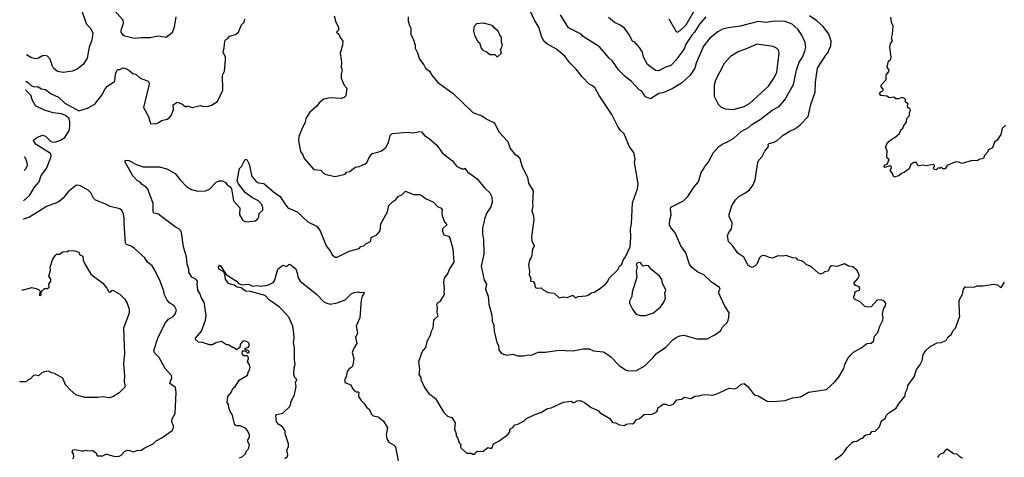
# Model space of a CAD drawing. Extents: x 2057697 to 2160550, y 827490 to 1016834.
# Tile 336 of 509: x 2059378 to 2069174, y 965550 to 969908. Entities that reach past the tile are written whole.
import ezdxf

# ---------------------------------------------------------------- set-up
doc = ezdxf.new("R2010")
doc.units = 0

msp = doc.modelspace()

# ---------------------------------------------------------------- linework, layer by layer
at = {"layer": '0CON20XD'}
for points in [[(2064745, 967137.5), (2064785, 967146.7), (2064825, 967142.5), (2064875, 967161.2), (2064885, 967160), (2064903, 967143), (2064915, 967142.5), (2064935, 967151.2), (2065015, 967158.8), (2065041.7, 967168.3), (2065065, 967186.7), (2065093.6, 967196.4), (2065145, 967227.5), (2065206.2, 967275), (2065223.8, 967295), (2065245, 967336.7), (2065323.8, 967415), (2065345.9, 967454.1), (2065368.8, 967475), (2065382.5, 967515), (2065406.2, 967545), (2065450, 967645), (2065457.5, 967742.5), (2065454.4, 967825), (2065465.5, 967874.5), (2065474.5, 968085), (2065525.4, 968224.6), (2065532.5, 968275), (2065494.3, 968485), (2065502, 968515), (2065496, 968555), (2065486.4, 968586.4), (2065445, 968643.3), (2065435.7, 968665.7), (2065391.2, 968771.2), (2065355.5, 968805.5), (2065328, 968845), (2065270, 968965), (2065141.7, 969151.7), (2065104, 969225), (2065075, 969250.8), (2065045, 969266.2), (2064975, 969338), (2064912.5, 969415), (2064849.7, 969479.7), (2064802.5, 969545), (2064717.1, 969615), (2064628.6, 969665), (2064594, 969694), (2064570, 969745), (2064544.3, 969835), (2064500.5, 969905), (2064432.9, 970045)], [(2059995.9, 969994.1), (2060043.2, 969863.2), (2060081.2, 969825), (2060103.9, 969773.9), (2060094.3, 969705.7), (2060070, 969635), (2060048.6, 969525), (2060009.3, 969460.7), (2059950, 969415), (2059903, 969397), (2059811.3, 969381.3), (2059755, 969393.1), (2059715.5, 969425.5), (2059702.9, 969445), (2059681.4, 969515), (2059653.4, 969543.4), (2059625, 969551.4), (2059605, 969549.2), (2059565, 969524.2), (2059535, 969518.6), (2059495, 969529.4), (2059443.8, 969557.1)], [(2060931.7, 969938.3), (2060915.8, 969835), (2060893.2, 969776.8), (2060835, 969732), (2060755, 969744.2), (2060675, 969728.6), (2060588.3, 969728.3), (2060515, 969721.9), (2060425, 969743.5), (2060406, 969755), (2060388.6, 969785), (2060387.1, 969805), (2060410.6, 969875), (2060408.6, 969905), (2060315, 970007.1)], [(2062507, 969947), (2062522.5, 969885), (2062550, 969835), (2062550, 969805), (2062530, 969785), (2062552.5, 969765), (2062565, 969730), (2062592.5, 969695), (2062590, 969655), (2062566.7, 969575), (2062575, 969510), (2062580, 969485), (2062577.5, 969435), (2062587.5, 969405), (2062577.5, 969365), (2062577.5, 969325), (2062605, 969257.5), (2062632.5, 969225), (2062621.7, 969148.3), (2062607, 969133), (2062575, 969123.3), (2062465, 969131.2), (2062404.1, 969115.9), (2062358.3, 969081.7), (2062330, 969045), (2062264.2, 968985.8), (2062226.1, 968923.9), (2062218.8, 968885), (2062190, 968835), (2062153.9, 968746.1), (2062152.5, 968705), (2062172.5, 968595), (2062193.9, 968563.9), (2062206.4, 968526.4), (2062305, 968417.5), (2062375, 968410), (2062400.7, 968380.7), (2062425, 968366.7), (2062515, 968346.2), (2062615, 968370), (2062631.7, 968388.3), (2062663.6, 968396.4), (2062715, 968440), (2062755, 968446.7), (2062815, 968473.3), (2062830, 968485), (2062850, 968530), (2062884.4, 968575.6), (2062940.2, 968589.8), (2062978, 968602), (2063020.6, 968635), (2063046.9, 968685), (2063064.2, 968755.8), (2063082.5, 968775), (2063235, 968788), (2063295, 968782), (2063355, 968794), (2063375, 968790), (2063403.8, 968755), (2063452, 968725), (2063528.7, 968658.7), (2063585, 968578.6), (2063682.1, 968502.1), (2063725, 968450), (2063776.1, 968423.9), (2063796.7, 968423.3), (2063805, 968430), (2063834.4, 968394.4), (2063930, 968325), (2064005, 968230), (2064055, 968182.5), (2064075.5, 968145), (2064077.6, 968092.4), (2064065.8, 968045), (2064026.7, 967985), (2064001.2, 967925), (2063998.5, 967901.5), (2063981.5, 967835), (2063981.8, 967775), (2063993.6, 967715), (2063996.3, 967573.7), (2063968.9, 967455), (2063998.6, 967315), (2064021.9, 967275), (2064012.5, 967225), (2064039.2, 967155), (2064046.2, 967075), (2064075.8, 966965), (2064078.8, 966905), (2064094, 966865), (2064098.8, 966805), (2064123.8, 966695), (2064140, 966665), (2064145, 966620), (2064170, 966585), (2064225, 966566.7), (2064285, 966576.2), (2064335, 966561.2), (2064395, 966560), (2064425, 966568.8), (2064475, 966570), (2064535, 966596.2), (2064605, 966596.2), (2064745, 966618), (2064805, 966613.8), (2064885, 966610.8), (2064985, 966631.2), (2065045, 966630.8), (2065085, 966612), (2065185, 966600), (2065254.1, 966554.1), (2065343.3, 966465), (2065405, 966421.2), (2065435, 966410), (2065515, 966415.8), (2065597.4, 966462.6), (2065681.2, 966545), (2065713.8, 966585), (2065805, 966648), (2065875, 966720), (2065907.9, 966742.1), (2065945, 966760), (2065985, 966767.1), (2066115, 966728.8), (2066218.8, 966731.2), (2066295, 966770), (2066349.5, 966810.5), (2066370, 966845), (2066415, 966893.3), (2066427.5, 966915), (2066432, 966945), (2066437.5, 966987.5), (2066393.3, 967055), (2066332, 967185), (2066331.2, 967195), (2066346, 967225), (2066340.5, 967240.5), (2066257.7, 967297.7), (2066185.8, 967365.8), (2066125, 967393.8), (2066065, 967440), (2066042.9, 967475), (2066005.7, 967585), (2065955.8, 967655), (2065899.2, 967785), (2065853.2, 967843.2), (2065842.9, 967865), (2065845.7, 967914.3), (2065860, 967965), (2065851.2, 968025), (2065855, 968042.5), (2065983.3, 968105), (2066025, 968146.7), (2066087.7, 968242.3), (2066130, 968295), (2066157.5, 968385), (2066177.5, 968415), (2066195, 968446.7), (2066228, 968485), (2066280.8, 968585), (2066335, 968646), (2066375, 968673.3), (2066405, 968684.2), (2066481.7, 968728.3), (2066555, 968794.3), (2066628, 968835), (2066660.8, 968865), (2066745, 968914.3), (2066863.8, 969006.2), (2066935, 969044.3), (2066990.8, 969109.2), (2067075, 969263.3), (2067105.4, 969404.6), (2067134.4, 969485), (2067166.1, 969535), (2067190, 969595), (2067198.1, 969635), (2067192.2, 969682.2), (2067159.5, 969755), (2067119.4, 969815), (2067064.7, 969864.7), (2066995, 969889.2), (2066885, 969892.1), (2066805, 969880.9), (2066725, 969889.5), (2066545, 969843.8), (2066425, 969828.5), (2066368.8, 969815), (2066325, 969788.1), (2066245, 969722.9), (2066180.5, 969645), (2066108.1, 969475), (2066095.6, 969425), (2066050, 969355), (2065963.5, 969276.5), (2065869.8, 969220.2), (2065775, 969181.4), (2065735, 969174.3), (2065655, 969121.2), (2065605, 969140), (2065568.8, 969195), (2065540.3, 969210.3), (2065465, 969292), (2065401.1, 969341.1), (2065335, 969408), (2065274.2, 969495), (2065240.8, 969525), (2065147.4, 969637.4), (2064985, 969742), (2064964.4, 969764.4), (2064837.9, 969827.9), (2064757.3, 969957.3)], [(2062986, 967904), (2063036.7, 967995), (2063051.7, 968058.3), (2063087.5, 968095), (2063117.5, 968115), (2063145, 968150), (2063180, 968165), (2063215, 968200), (2063295, 968167.5), (2063355, 968166.7), (2063378.3, 968158.3), (2063415, 968127.5), (2063495, 968092.5), (2063535, 968047.5), (2063570.5, 968030.5), (2063582, 968015), (2063576.2, 967985), (2063580, 967955), (2063602.5, 967895), (2063617.5, 967885), (2063626.7, 967865), (2063583.9, 967826.1), (2063583.6, 967803.6), (2063597, 967767), (2063645, 967753.3), (2063658.8, 967735), (2063686.1, 967626.1), (2063696.2, 967495), (2063653.2, 967426.8), (2063638.8, 967385), (2063601.2, 967335), (2063594.2, 967295.8), (2063602, 967235), (2063596.2, 967195), (2063599.3, 967170.7), (2063565, 967112.5), (2063553, 967097), (2063532.5, 967085), (2063523.6, 967066.4), (2063530, 967045), (2063526.7, 966995), (2063536.2, 966955), (2063495, 966917.5), (2063486.7, 966835), (2063467.5, 966795), (2063465, 966770), (2063430, 966705), (2063416.2, 966645), (2063391.7, 966618.3), (2063374.1, 966585.9), (2063345, 966500), (2063356.7, 966425), (2063350, 966375), (2063370, 966345), (2063367.5, 966325), (2063406.7, 966245), (2063445, 966187.5), (2063513.3, 966135), (2063597.5, 965995), (2063635, 965960), (2063676.4, 965946.4), (2063710, 965895), (2063703.8, 965835), (2063720, 965785), (2063720, 965765), (2063737, 965737), (2063750, 965695), (2063767, 965677), (2063762.5, 965655), (2063770.7, 965640.7), (2063825, 965592.5), (2063871.7, 965591.7), (2063885, 965580), (2063905, 965580), (2063915, 965600), (2063935, 965610), (2063985, 965607.5), (2064035, 965647.5), (2064055, 965640), (2064075, 965642.5), (2064092.5, 965685), (2064145, 965710), (2064233.9, 965776.1), (2064252.5, 965805), (2064255, 965830), (2064285, 965846.7), (2064305, 965873.3), (2064335, 965880), (2064397.7, 965912.3), (2064420, 965935), (2064495, 965973.8), (2064563.9, 965996.1), (2064630, 966035), (2064667, 966043), (2064789.5, 966100.5), (2064865, 966110), (2064885, 966096.7), (2064895, 966096.7), (2064925, 966113.3), (2064955, 966116.7), (2064996.1, 966096.1), (2065065, 966046.2), (2065132.5, 966015), (2065153.9, 965993.9), (2065247.5, 965935), (2065275, 965897.5), (2065305, 965892.5), (2065345, 965872.5), (2065395, 965867.5), (2065410.7, 965879.3), (2065455, 965886.7), (2065476.1, 965883.9), (2065495, 965897.5), (2065512.5, 965925), (2065545, 965936.7), (2065590, 965975), (2065669.3, 965980.7), (2065710.7, 965999.3), (2065722.5, 966015), (2065730, 966045), (2065750, 966055), (2065775, 966080), (2065805, 966080), (2065835, 966067.5), (2065855, 966070), (2065886.4, 966083.6), (2065915, 966122.5), (2065961.7, 966128.3), (2065990.7, 966149.3), (2066055, 966136.7), (2066095, 966157.5), (2066135, 966161.2), (2066155, 966170), (2066195, 966176.7), (2066275, 966170), (2066315, 966183.3), (2066435, 966237.5), (2066485, 966232.5), (2066515, 966242.5), (2066555, 966277.5), (2066585, 966286.7), (2066625, 966252.5), (2066685, 966172.5), (2066725, 966162.5), (2066815, 966110), (2066873.6, 966106.4), (2066995, 966117.5), (2067065, 966144), (2067145, 966152), (2067225, 966198.8), (2067405, 966226.7), (2067488.9, 966301.1), (2067524.2, 966345), (2067577.8, 966435), (2067587.5, 966475), (2067610, 966525), (2067638.8, 966565), (2067674.2, 966595.8), (2067755, 966642.5), (2067805, 966682.5), (2067845, 966686.7), (2067872.5, 966705), (2067882.5, 966755), (2067915.9, 966794.1), (2067936.7, 966855), (2067966.2, 966915), (2067968.3, 966941.7), (2067961.7, 966978.3), (2067976.1, 967033.9), (2067991.2, 967055), (2067993.8, 967085), (2067975, 967108), (2067955, 967116), (2067921.7, 967118.3), (2067905, 967113.3), (2067850.7, 967049.3), (2067813.9, 967043.9), (2067785, 967051.2), (2067738.8, 967098.8), (2067683.3, 967125), (2067673.3, 967145), (2067686.4, 967173.6), (2067687.5, 967195), (2067700, 967205), (2067732.5, 967215), (2067736.7, 967235), (2067725, 967250), (2067692.7, 967262.7), (2067677.5, 967285), (2067718.6, 967335), (2067730, 967355), (2067731.2, 967371.2), (2067706, 967415), (2067665.7, 967445.7), (2067625, 967452.5), (2067585, 967476), (2067508.3, 967451.7), (2067455, 967456.7), (2067436.4, 967443.6), (2067420, 967405), (2067385, 967397.5), (2067372.5, 967385), (2067345, 967373.8), (2067323.6, 967383.6), (2067266.1, 967436.1), (2067236.1, 967456.1), (2067205, 967467.5), (2067175, 967496.7), (2067155, 967507.5), (2067123, 967513), (2067105, 967532.5), (2067065, 967536.7), (2067005, 967560), (2066975, 967553.8), (2066925, 967558), (2066865, 967532.5), (2066839.2, 967539.2), (2066795, 967558), (2066775, 967560), (2066756.1, 967553.9), (2066738.8, 967535), (2066711.2, 967475), (2066695, 967456.7), (2066665, 967440), (2066625, 967458.8), (2066582.3, 967542.3), (2066524.1, 967584.1), (2066468.8, 967658.8), (2066428.3, 967698.3), (2066421.2, 967755), (2066429.3, 967780.7), (2066461.2, 967825), (2066467.5, 967875), (2066467, 967887), (2066436.7, 967945), (2066437, 967973), (2066463.3, 968055), (2066500, 968115), (2066531.7, 968148.3), (2066590.7, 968179.3), (2066637.5, 968215), (2066675.9, 968264.1), (2066696.2, 968315), (2066720, 968485), (2066731.2, 968508.8), (2066764, 968545), (2066791.1, 968598.9), (2066826.7, 968645), (2066823.8, 968665), (2066835, 968676), (2066885, 968690), (2066915, 968706.7), (2066975, 968756.7), (2067034.2, 968795.8), (2067095.7, 968824.3), (2067146.4, 968863.6), (2067221.2, 968945), (2067247.3, 969062.7), (2067291.4, 969185), (2067295.9, 969285.9), (2067314.3, 969425), (2067397.5, 969555), (2067420, 969580), (2067430.6, 969615), (2067449.2, 969645), (2067452.5, 969695), (2067427.8, 969765), (2067371.3, 969841.3), (2067308.2, 969898.2), (2067235.4, 969945.4)], [(2063243.6, 969936.4), (2063243.3, 969895), (2063255, 969850), (2063270, 969825), (2063270, 969765), (2063296.4, 969706.4), (2063313.3, 969655), (2063313.3, 969625), (2063335, 969577.5), (2063356.7, 969515), (2063398.3, 969458.3), (2063414.2, 969424.2), (2063455, 969396.7), (2063476.7, 969355), (2063535, 969286.7), (2063691.7, 969171.7), (2063885, 968984.2), (2063975, 968952), (2064033, 968913), (2064101.7, 968881.7), (2064145, 968790), (2064233.3, 968695), (2064256.4, 968626.4), (2064300.7, 968570.7), (2064335, 968550), (2064355, 968527.5), (2064374, 968454), (2064431.2, 968335), (2064441.1, 968281.1), (2064486, 968205), (2064480.5, 968079.5), (2064484.2, 968055), (2064473.3, 968005), (2064491.2, 967955), (2064494.2, 967915), (2064470, 967745), (2064473.3, 967705), (2064496.7, 967655), (2064480.7, 967619.3), (2064468.8, 967545), (2064448.8, 967515), (2064440, 967465), (2064450, 967405), (2064446.7, 967365), (2064462.5, 967335), (2064460, 967305), (2064485, 967300), (2064500, 967285), (2064505, 967242.5), (2064527, 967233), (2064565, 967237.5), (2064585, 967217.5), (2064635, 967192.5), (2064695, 967183.3), (2064745, 967137.5)], [(2066205, 969935.6), (2066140, 969865), (2066092.5, 969785), (2066064.5, 969755), (2066005.5, 969665), (2065991.2, 969625), (2065966.4, 969585), (2065905, 969505.7), (2065855, 969451.9), (2065795, 969431.4), (2065735, 969397.5), (2065705, 969400.8), (2065625, 969462.5), (2065584.4, 969535), (2065574.3, 969584.3), (2065545, 969630), (2065496.7, 969685), (2065474.3, 969694.3), (2065436.7, 969765), (2065395, 969823.3), (2065353.4, 969853.4), (2065295, 969879.2), (2065235, 969929.2)], [(2066083, 969987), (2066005.3, 969855), (2065945, 969797.1), (2065915, 969780), (2065840.6, 969915)], [(2069185, 968856.7), (2069153.8, 968825), (2069140, 968765), (2069101.7, 968708.3), (2069075, 968687.5), (2069055, 968632.5), (2069016.7, 968613.3), (2069008.3, 968591.7), (2068977.5, 968555), (2068967.5, 968525), (2068925, 968517.5), (2068905, 968503.3), (2068855, 968506.7), (2068755, 968476.7), (2068706.7, 968493.3), (2068681.2, 968488.8), (2068603.9, 968456.1), (2068585, 968423.3), (2068563, 968423), (2068545, 968440), (2068535, 968430), (2068511.7, 968428.3), (2068495, 968413.3), (2068480, 968415), (2068470, 968425), (2068471.7, 968438.3), (2068480, 968445), (2068480, 968455), (2068470, 968465), (2068395, 968453.3), (2068365, 968458.8), (2068325, 968454), (2068310.7, 968460.7), (2068300, 968485), (2068275, 968487.5), (2068245, 968467.5), (2068226.4, 968423.6), (2068180.7, 968389.3), (2068150, 968375), (2068125, 968352.5), (2068075, 968340), (2068060, 968375), (2068037.5, 968405), (2068051.7, 968428.3), (2068048.3, 968448.3), (2068035, 968452.5), (2067986.7, 968436.7), (2067974.2, 968444.2), (2067985, 968461.2), (2068010, 968470), (2068027.5, 968515), (2068012.5, 968525), (2068003.6, 968543.6), (2068010, 968605), (2067992.5, 968635), (2068012.5, 968685), (2068055, 968720), (2068085.8, 968734.2), (2068132.5, 968775), (2068145, 968810), (2068163, 968827), (2068173.3, 968855), (2068201.7, 968888.3), (2068202.5, 968925), (2068230, 968955), (2068230, 968985), (2068240, 969005), (2068236.7, 969016.7), (2068213, 969033), (2068210, 969055), (2068217, 969067), (2068191.7, 969091.7), (2068190, 969115), (2068180, 969125), (2068155, 969132.5), (2068125, 969120), (2068095, 969120), (2068075, 969137.5), (2068030.7, 969130.7), (2068005, 969147.5), (2067945, 969152.5), (2067931.7, 969171.7), (2067945, 969190), (2067967, 969203), (2067967, 969217), (2067948.3, 969238.3), (2067947.5, 969255), (2067997, 969313), (2068000, 969355), (2068026.4, 969393.6), (2068027, 969407), (2068007.5, 969435), (2068022.5, 969495), (2068043.6, 969516.4), (2068048.8, 969535), (2068036, 969635), (2068040, 969670), (2068062.5, 969695), (2068052.5, 969725), (2068062.5, 969765), (2068069.2, 969845), (2068052, 969885), (2068046.2, 969935)], [(2059438.6, 969296.9), (2059465, 969278.8), (2059495, 969250), (2059525, 969240.8), (2059555, 969241.4), (2059595, 969220.6), (2059635, 969211.4), (2059689.7, 969169.7), (2059765, 969136), (2059826.4, 969076.4), (2059965, 969001.5), (2060052, 969028), (2060125, 969068), (2060196, 969155), (2060228.8, 969221.2), (2060252.7, 969247.3), (2060325, 969297.5), (2060330, 969365), (2060345, 969402.5), (2060355, 969412.5), (2060375, 969412.5), (2060405, 969430), (2060425, 969426.2), (2060462.5, 969405), (2060501.7, 969371.7), (2060535, 969364), (2060575, 969326.7), (2060648.3, 969298.3), (2060662.5, 969285), (2060667, 969267), (2060610, 969035), (2060660, 968945), (2060680, 968875), (2060725, 968870), (2060755, 968880), (2060790, 968905), (2060845, 968918.8), (2060865, 968930), (2060883.3, 968955), (2060906.7, 969015), (2060905, 969060), (2060945, 969087.5), (2060990.7, 969070.7), (2061025, 969042.5), (2061035, 969040), (2061045, 969050), (2061095, 969032.5), (2061175, 969052.5), (2061205, 969043.3), (2061255, 969046.7), (2061285, 969056.7), (2061345, 969092.5), (2061398.8, 969205), (2061396.2, 969355), (2061413.8, 969396.2), (2061426, 969505), (2061423.8, 969535), (2061403.3, 969585), (2061413, 969627), (2061417.5, 969695), (2061425, 969707.5), (2061449.3, 969720.7), (2061466.4, 969743.6), (2061525, 969761.2), (2061553.3, 969785), (2061583.9, 969856.1), (2061612.5, 969885), (2061613, 969907), (2061620, 969915)], [(2064135, 969540), (2064170, 969575), (2064162.5, 969605), (2064182.5, 969655), (2064170, 969685), (2064170, 969735), (2064161.7, 969741.7), (2064137.5, 969795), (2064097, 969827), (2064085, 969847.5), (2064070, 969855), (2063993, 969873), (2063923, 969867), (2063905, 969850), (2063895, 969830), (2063893.3, 969795), (2063902.5, 969755), (2063935, 969690), (2063951.7, 969681.7), (2063967.5, 969625), (2063985, 969603.3), (2064030, 969585), (2064055, 969560), (2064105, 969560), (2064125, 969540), (2064135, 969540)], [(2066475, 969014.5), (2066585, 969042.7), (2066639.2, 969075), (2066828.1, 969245), (2066886.5, 969335), (2066910.5, 969385), (2066932.9, 969575), (2066927.5, 969605), (2066906.2, 969625), (2066875, 969642.5), (2066710, 969665), (2066615, 969620), (2066525, 969587.5), (2066448.3, 969541.7), (2066385, 969471.2), (2066300.6, 969305), (2066287.8, 969255), (2066286.9, 969145), (2066325.6, 969065.6), (2066356.2, 969036.2), (2066395, 969020), (2066475, 969014.5)], [(2059414.9, 968102.9), (2059478.5, 968161.5), (2059525, 968240.8), (2059570.6, 968295), (2059591.1, 968355), (2059643.6, 968426.4), (2059688.8, 968535), (2059691.2, 968555), (2059684.4, 968575), (2059541.2, 968665), (2059516.7, 968695), (2059515, 968707.5), (2059546.7, 968735), (2059605, 968757.5), (2059635, 968747.5), (2059686, 968695), (2059715, 968687.7), (2059738.7, 968691.3), (2059776.4, 968703.6), (2059826.9, 968735), (2059870.3, 968805), (2059877.4, 968845), (2059876.8, 968895), (2059865, 968926.9), (2059833, 968953), (2059795, 968969.8), (2059709.5, 968980.5), (2059625, 969008.3), (2059535, 969048.9), (2059503.9, 969103.9), (2059490, 969155), (2059436.9, 969209.4)], [(2059423.6, 968541.4), (2059425, 968540.8), (2059435.5, 968525.5), (2059449.2, 968485), (2059450.8, 968455), (2059435, 968420), (2059420.9, 968406.8)], [(2061565, 965543.3), (2061595, 965557.5), (2061623.3, 965585), (2061633.8, 965615), (2061653.8, 965635), (2061663, 965673), (2061647.5, 965705), (2061646.7, 965725), (2061663.3, 965755), (2061663.6, 965773.6), (2061645.6, 965815.6), (2061627, 965837), (2061570, 965865), (2061535, 965863.3), (2061516.7, 965875), (2061490, 965975), (2061472.5, 966005), (2061460, 966045), (2061456.7, 966075), (2061442.5, 966095), (2061450, 966155), (2061482.5, 966195), (2061496.7, 966235), (2061525, 966260), (2061562.3, 966317.7), (2061645, 966367.5), (2061653.3, 966405), (2061663.6, 966416.4), (2061670, 966445), (2061662.5, 966472.5), (2061642.5, 966505), (2061652.5, 966535), (2061651.7, 966551.7), (2061641.7, 966561.7), (2061605, 966560), (2061590, 966585), (2061595, 966610), (2061625, 966610), (2061645, 966590), (2061660, 966595), (2061660, 966605), (2061650, 966615), (2061620, 966625), (2061621.7, 966638.3), (2061645, 966642.5), (2061660, 966655), (2061660, 966685), (2061648.3, 966698.3), (2061615, 966710), (2061595, 966702.5), (2061572.5, 966675), (2061567.5, 966645), (2061535, 966620), (2061505, 966642.5), (2061493.9, 966643.9), (2061455, 966670), (2061435, 966670), (2061385, 966702.5), (2061329.5, 966690.5), (2061295, 966671.2), (2061265, 966669.2), (2061195, 966692), (2061155, 966696.2), (2061126.7, 966725), (2061126.7, 966735), (2061185, 966807.5), (2061227.5, 966915), (2061232.5, 966965), (2061212.5, 967095), (2061185, 967136.7), (2061170.3, 967180.3), (2061150.8, 967215), (2061142, 967275), (2061145.9, 967305.9), (2061135, 967320), (2061090, 967345), (2061060.6, 967395), (2061060.6, 967425), (2061043.1, 967475), (2061035.7, 967545), (2061005.8, 967645), (2060988.3, 967788.3), (2060980, 967805), (2060962.5, 967825), (2060925, 967846.2), (2060752.5, 967975), (2060712, 967982), (2060704, 967995), (2060706.8, 968076.8), (2060651.4, 968221.4), (2060635, 968241.2), (2060595, 968266.2), (2060575, 968290), (2060547.9, 968307.9), (2060503.8, 968353.8), (2060424.3, 968495.7), (2060431.4, 968508.6), (2060464.4, 968504.4), (2060540, 968465), (2060605, 968442), (2060765, 968443.8), (2060841.9, 968421.9), (2060925, 968375.7), (2060973, 968313), (2061035.8, 968245.8), (2061087.9, 968217.9), (2061145, 968202), (2061225, 968203.3), (2061265, 968220), (2061335, 968293.3), (2061365, 968302.5), (2061395, 968302.5), (2061426.4, 968286.4), (2061442.5, 968265), (2061473, 968243), (2061483.6, 968223.6), (2061504.5, 968104.5), (2061568.6, 968035), (2061564.3, 967965), (2061595, 967913.8), (2061605, 967904.3), (2061635, 967895.8), (2061720, 967905), (2061745.6, 967924.4), (2061756, 967945), (2061761.7, 967978.3), (2061795, 968010), (2061797.8, 968035), (2061790.6, 968065), (2061752.5, 968105), (2061693.8, 968133.8), (2061625.8, 968185), (2061553.3, 968275), (2061540, 968305), (2061563.3, 968425), (2061585, 968447.5), (2061616.7, 968513.3), (2061625, 968517.5), (2061636.1, 968516.1), (2061660.5, 968470.5), (2061688.1, 968348.1), (2061733.8, 968295), (2061755, 968284.2), (2061806.6, 968276.6), (2061901.9, 968195), (2061968, 968148), (2062014, 968074), (2062046, 968035), (2062139.2, 967995), (2062245, 967896.2), (2062337.8, 967847.8), (2062365.6, 967805.6), (2062425.7, 967655), (2062472, 967595), (2062485.9, 967565.9), (2062515, 967543.3), (2062535, 967543.3), (2062655, 967604), (2062755, 967630), (2062771.7, 967648.3), (2062800, 967655), (2062823, 967677), (2062860, 967695), (2062870, 967705), (2062875, 967740), (2062932.5, 967765), (2062963.3, 967805), (2062970, 967875), (2062986, 967904)], [(2059907.5, 965535), (2059916.7, 965555), (2059913.3, 965585), (2059900, 965605), (2059906.4, 965623.6), (2059925, 965628.8), (2059995, 965613.3), (2060016.4, 965613.6), (2060035, 965622.5), (2060057, 965613), (2060103.3, 965616.7), (2060137.5, 965595), (2060145, 965570), (2060155, 965563.3), (2060205, 965563.8), (2060235, 965582.5), (2060245, 965582.5), (2060325, 965556.7), (2060367.7, 965562.3), (2060387.3, 965572.7), (2060425, 965611.2), (2060455, 965620), (2060475, 965618.8), (2060505, 965603.3), (2060545, 965618.8), (2060585, 965620), (2060622.5, 965645), (2060705, 965683.3), (2060735, 965713.3), (2060792.5, 965745), (2060895, 965817.5), (2060906.2, 965845), (2060906.2, 965865), (2060890, 965905), (2060893.3, 965933.3), (2060923, 965987), (2060933.8, 966195), (2060926.2, 966245), (2060870, 966285), (2060892.5, 966345), (2060888, 966365), (2060825, 966433.3), (2060765, 966542.5), (2060719.7, 966589.7), (2060711.4, 966615), (2060754.3, 966745), (2060829.7, 966890.3), (2060859.2, 966925), (2060905, 966953.3), (2060924.3, 966975), (2060936.5, 967015), (2060916.9, 967056.9), (2060867.6, 967087.6), (2060843.6, 967113.6), (2060816, 967175), (2060812, 967205), (2060775.7, 967305), (2060722.5, 967415), (2060696.4, 967456.4), (2060649.2, 967495), (2060624, 967535), (2060519.3, 967629.3), (2060485, 967652.5), (2060440.3, 967670.3), (2060430.9, 967680.9), (2060415.6, 967885), (2060418, 967935), (2060407.5, 967985), (2060395, 968008.8), (2060375, 968024), (2060279.1, 968049.1), (2060235, 968072.5), (2060132.4, 968112.4), (2060112.4, 968132.4), (2060085, 968183.3), (2060059.7, 968209.7), (2059984.1, 968254.1), (2059955, 968261.4), (2059935, 968256.9), (2059859.2, 968195), (2059809.3, 968130.7), (2059771.7, 968098.3), (2059745, 968083.1), (2059645, 968048.6), (2059475, 967940), (2059415, 967923.3), (2059411.3, 967924)], [(2059397.3, 967216.7), (2059415, 967216.7), (2059499.3, 967240.7), (2059541.7, 967231.7), (2059568.3, 967218.3), (2059580, 967205), (2059572.5, 967165), (2059585, 967160), (2059590, 967165), (2059590, 967195), (2059600.7, 967209.3), (2059625, 967230), (2059655, 967232.5), (2059670, 967245), (2059667.5, 967275), (2059686.7, 967305), (2059686.2, 967325), (2059667.5, 967355), (2059682.5, 967415), (2059681.2, 967445), (2059705, 967517.5), (2059735, 967562.5), (2059745, 967572.5), (2059775, 967572.5), (2059805, 967597.5), (2059851.7, 967598.3), (2059865, 967610), (2059925, 967607.5), (2059965, 967592.5), (2059977.5, 967567.5), (2060005, 967552.5), (2060010, 967515), (2060026.4, 967476.4), (2060084.1, 967374.1), (2060205, 967283.8), (2060245.8, 967235.8), (2060265, 967196.7), (2060275, 967193.3), (2060295, 967212.5), (2060305, 967213.3), (2060375, 967173.8), (2060423.9, 967123.9), (2060446.7, 967085), (2060466.2, 967025), (2060466.4, 966986.4), (2060408.8, 966835), (2060418.3, 966661.7), (2060421.2, 966585), (2060410, 966485), (2060420.8, 966365), (2060417.3, 966297.3), (2060426.8, 966253.2), (2060368.3, 966191.7), (2060305, 966152.5), (2060268.3, 966141.7), (2060205, 966154), (2060155, 966146.2), (2060025, 966146.2), (2059935, 966173.8), (2059880.5, 966220.5), (2059832.7, 966272.7), (2059807.7, 966337.7), (2059725, 966383.3), (2059695, 966390), (2059665, 966406.7), (2059625, 966402.5), (2059599.3, 966390.7), (2059565, 966362.5), (2059535, 966367.5), (2059515, 966363.3), (2059482.5, 966327.5), (2059463.9, 966326.1), (2059446.7, 966305), (2059435, 966301.2), (2059385, 966302), (2059377.6, 966303.8)], [(2065555, 966963.8), (2065605, 966964), (2065682.7, 966987.3), (2065755, 967052), (2065785.6, 967095), (2065802.5, 967135), (2065796.4, 967183.6), (2065807.5, 967215), (2065773.3, 967285), (2065765, 967320), (2065743, 967353), (2065668.3, 967418.3), (2065635, 967456.7), (2065615, 967460), (2065583, 967453), (2065567.5, 967465), (2065558.3, 967488.3), (2065535, 967490), (2065512.5, 967477.5), (2065522.5, 967445), (2065510, 967405), (2065518.8, 967345), (2065472.5, 967195), (2065468.8, 967151.2), (2065446.2, 967105), (2065446.2, 967085), (2065474.3, 967024.3), (2065505, 966983.3), (2065522.3, 966972.3), (2065555, 966963.8)], [(2062015, 965536.7), (2062037.5, 965555), (2062045.9, 965574.1), (2062035.8, 965625), (2062051.9, 965655), (2062050.5, 965685), (2062019.2, 965785), (2062018.8, 965815), (2061992.7, 965852.7), (2061955, 965876.2), (2061932.5, 965905), (2061926.7, 965965), (2061934.1, 965975.9), (2061995, 965991.2), (2062065, 966057.5), (2062076.2, 966085), (2062075, 966100), (2062112.7, 966177.3), (2062128.8, 966255), (2062120.8, 966295), (2062133.3, 966325), (2062115, 966346.2), (2062104.3, 966375), (2062108, 966445), (2062118.8, 966475), (2062112, 966525), (2062113.3, 966645), (2062108.3, 966658.3), (2062100.8, 966695), (2062107.8, 966735), (2062106.4, 966786.4), (2062094, 966855), (2062054.4, 966944.4), (2061992, 967015), (2061958.3, 967048.3), (2061864, 967115), (2061820.3, 967160.3), (2061675, 967200), (2061625, 967206), (2061579.5, 967239.5), (2061540, 967245), (2061512.5, 967265), (2061455, 967281.4), (2061425.6, 967325), (2061419.5, 967369.5), (2061408.3, 967398.3), (2061360, 967425), (2061355.8, 967444.2), (2061360.7, 967459.3), (2061365, 967462.5), (2061375, 967456.2), (2061432.3, 967372.3), (2061536.2, 967305), (2061555, 967280), (2061595, 967268), (2061655, 967274.4), (2061695, 967254), (2061745, 967259.6), (2061772.5, 967255), (2061845, 967263.8), (2061900.6, 967289.4), (2061913.4, 967306.6), (2061945, 967422.5), (2061995, 967462.5), (2062035, 967450), (2062055, 967470), (2062065, 967472.5), (2062125, 967427.5), (2062141.2, 967375), (2062144.2, 967344.2), (2062166.7, 967305), (2062330, 967175), (2062405, 967097.5), (2062433.6, 967083.6), (2062465, 967076.7), (2062535, 967088.8), (2062615, 967120), (2062675, 967176.7), (2062705, 967192.5), (2062745, 967196.7), (2062765, 967190), (2062797.5, 967195), (2062803.8, 967185), (2062786.2, 967153.8), (2062775.6, 967115), (2062760.3, 966939.7), (2062725.8, 966855), (2062740, 966785), (2062718.3, 966741.7), (2062731.2, 966685), (2062703.3, 966636.7), (2062684.2, 966595), (2062702.5, 966535), (2062692.3, 966467.7), (2062681.7, 966448.3), (2062652.3, 966427.7), (2062636.7, 966405), (2062626.4, 966353.6), (2062612.5, 966325), (2062613.3, 966295), (2062673, 966273), (2062690, 966235), (2062710.5, 966210.5), (2062725, 966202.5), (2062745, 966202.5), (2062752.5, 966195), (2062747, 966173), (2062750, 966155), (2062776.1, 966116.1), (2062805, 966087.5), (2062828.3, 966048.3), (2062856.7, 966025), (2062873.9, 965983.9), (2062893.6, 965963.6), (2062945, 965952), (2062994.1, 965914.1), (2063036.4, 965846.4), (2063022.5, 965775), (2063028.8, 965735), (2063050.5, 965700.5), (2063097.5, 965675), (2063117.5, 965655), (2063144.3, 965514.3)], [(2068728.3, 966971.7), (2068723.8, 967115), (2068757.5, 967175), (2068767.5, 967225), (2068785, 967247.5), (2068873.6, 967243.6), (2068905, 967256.7), (2068965, 967258.8), (2069065, 967274), (2069105, 967266.7), (2069135, 967242.5), (2069145, 967243.3), (2069177, 967293)], [(2067488.3, 965528.3), (2067525, 965550), (2067559.3, 965580.7), (2067579.3, 965600.7), (2067607.5, 965645), (2067657.5, 965695), (2067675, 965706.2), (2067707.7, 965712.3), (2067745, 965736.7), (2067765, 965740), (2067782.5, 965765), (2067795, 965772.5), (2067838.3, 965781.7), (2067855, 965806.7), (2067888.3, 965811.7), (2067932.5, 965855), (2067952.5, 965915), (2067987.5, 965935), (2068000.7, 965969.3), (2068025, 965992.5), (2068099.5, 966040.5), (2068119.7, 966080.3), (2068186.1, 966163.9), (2068191.2, 966195), (2068210, 966235), (2068213.8, 966265), (2068277.9, 966352.1), (2068300, 966425), (2068333.6, 966466.4), (2068357.5, 966515), (2068365, 966570), (2068389.3, 966610.7), (2068437.5, 966655), (2068505, 966690), (2068545, 966693.3), (2068596.4, 966713.6), (2068613.3, 966745), (2068647.5, 966775), (2068661.7, 966808.3), (2068687.5, 966835), (2068730, 966955), (2068728.3, 966971.7)], [(2068759.3, 965539.3), (2068727, 965557), (2068705, 965580), (2068670, 965585), (2068605, 965632.5), (2068585, 965617.5), (2068565, 965590), (2068535, 965580), (2068523, 965567), (2068510, 965545)]]:
    msp.add_lwpolyline(points, dxfattribs=at)

doc.saveas('drawing.dxf')
